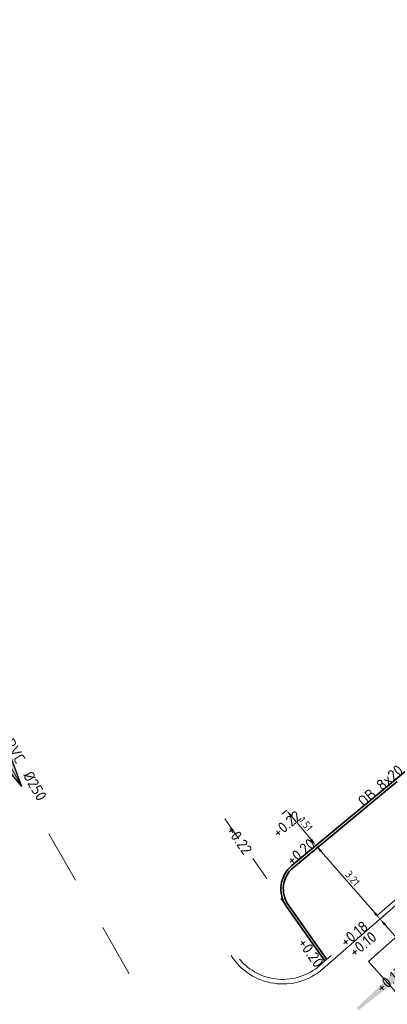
# Model space of a CAD drawing. Header units: metres. Extents: x 92403 to 95147, y 464428 to 465602.
# Tile 350 of 568: x 92995 to 93007, y 464967 to 465000. Entities that reach past the tile are written whole.
import ezdxf
from ezdxf.enums import TextEntityAlignment as Align

# ---------------------------------------------------------------- set-up
doc = ezdxf.new("R2010")
doc.units = ezdxf.units.M
for name, pattern in [('RI-GWA', [18.45, 6, -1.8, 1.75, -1.8, 1.75, -1.8, 1.75, -1.8]), ('VH-OPSLUITBAND_80X200', [14, 8, -2, 2, -2]), ('VH-TROTTOIRBAND', [15, 5, -2, 2, -2, 2, -2]), ('XX-HIDDEN', [4, 2, -2])]:
    doc.linetypes.add(name, pattern=pattern)
doc.layers.get('0').update_dxf_attribs({"linetype": 'CONTINUOUS'})
doc.layers.get('Defpoints').update_dxf_attribs({"linetype": 'CONTINUOUS'})
doc.layers.add('B-OI-RI-GWA_TRANSPORTLEIDING-G', color=7, linetype='RI-GWA', lineweight=18, true_color=0xff8400)
for name, color, linetype, lineweight in [('B-WE-RI-GWA_STROOMRICHTING-S', 30, 'CONTINUOUS', 25), ('N-RO-VH-MATERIAALGRENS-G', 7, 'XX-HIDDEN', 5), ('N-WE-GK-KISTDAM-G', 40, 'CONTINUOUS', 30), ('N-WE-VH-KANTOPSLUITING_OPSLUITBAND_80X200-G', 7, 'VH-OPSLUITBAND_80X200', 35), ('N-WE-VH-KANTOPSLUITING_TROTTOIRBAND-G', 7, 'VH-TROTTOIRBAND', 35), ('N-WE-VH-KANTOPSLUITING_TROTTOIRBAND_130 150-T18', 10, 'CONTINUOUS', 18), ('N-WE-VH-KANTOPSLUITING_VOORKANTBAND-G', 50, 'CONTINUOUS', 35), ('N-WE-VW-MARKERING-G', 7, 'CONTINUOUS', 0), ('X-XX-AL-HOOGTELABEL-T18', 7, 'CONTINUOUS', 18), ('X-XX-AL-M', 7, 'CONTINUOUS', 18)]:
    doc.layers.add(name, color=color, linetype=linetype, lineweight=lineweight)
doc.styles.add('NLCS-ISO', font='NLCS-ISO.ttf')
doc.styles.add('NLCS-ISO-M100-T25', font='NLCS-ISO.ttf', dxfattribs={"height": 0.25})
doc.styles.add('NLCS-ISO-M200-T18', font='NLCS-ISO.ttf', dxfattribs={"height": 0.36})
doc.dimstyles.new('NLCS-M100-T25-PIJL_L2_H1', dxfattribs={"dimscale": 0.1, "dimtxt": 2.5, "dimasz": 2.5, "dimexe": 2, "dimexo": 2, "dimgap": 0.7, "dimtad": 1, "dimzin": 0, "dimdsep": 46, "dimtxsty": 'NLCS-ISO-M100-T25', "dimcen": 0, "dimdle": 2, "dimclrd": 256, "dimclre": 256, "dimclrt": 256, "dimadec": 1, "dimazin": 0, "dimtfac": 1, "dimtdec": 3, "dimtofl": 0, "dimtmove": 0, "dimatfit": 3, "dimfxl": 2, "dimfxlon": 1, "dimtfillclr": 256, "dimtolj": 1, "dimtzin": 0, "dimlwd": -1, "dimlwe": -1, "dimarcsym": 0})

# ---------------------------------------------------------------- blocks, each defined once
blk = doc.blocks.new('*D191')
at = {"layer": 'Defpoints', "color": 0, "transparency": 16777216}
for p in [(93006.704, 464970.227), (93006.599, 464970.135), (93008.897, 464967.495)]:
    blk.add_point(p, dxfattribs=at)
at = {"layer": 'X-XX-AL-M', "transparency": 16777216}
for p, q in [((93006.704, 464970.227), (93006.855, 464970.358)), ((93008.839, 464967.776), (93006.869, 464970.038)), ((93009.003, 464967.587), (93009.154, 464967.718))]:
    blk.add_line(p, q, dxfattribs=at)
for points in [[(93006.9, 464970.065), (93006.837, 464970.011), (93006.704, 464970.227)], [(93008.87, 464967.803), (93008.807, 464967.748), (93009.003, 464967.587)]]:
    blk.add_solid(points, dxfattribs=at)
at = {"layer": 'X-XX-AL-M', "transparency": 16777216, "insert": (93008.001, 464969.035), "char_height": 0.25, "attachment_point": 5, "rotation": 311.0467, "style": 'NLCS-ISO-M100-T25'}
blk.add_mtext('\\A1;3.50', dxfattribs=at)
blk = doc.blocks.new('*D194')
at = {"layer": 'Defpoints', "color": 0, "transparency": 16777216}
for p in [(93004.598, 464972.646), (93004.598, 464972.646), (93006.704, 464970.227)]:
    blk.add_point(p, dxfattribs=at)
at = {"layer": 'X-XX-AL-M', "transparency": 16777216}
for p, q in [((93004.598, 464972.646), (93004.749, 464972.777)), ((93006.54, 464970.415), (93004.762, 464972.457)), ((93006.704, 464970.227), (93006.855, 464970.358))]:
    blk.add_line(p, q, dxfattribs=at)
for points in [[(93004.794, 464972.485), (93004.731, 464972.43), (93004.598, 464972.646)], [(93006.572, 464970.443), (93006.509, 464970.388), (93006.704, 464970.227)]]:
    blk.add_solid(points, dxfattribs=at)
at = {"layer": 'X-XX-AL-M', "transparency": 16777216, "insert": (93005.798, 464971.564), "char_height": 0.25, "attachment_point": 5, "rotation": 311.0467, "style": 'NLCS-ISO-M100-T25'}
blk.add_mtext('\\A1;3.21', dxfattribs=at)
blk = doc.blocks.new('*D195')
at = {"layer": 'Defpoints', "color": 0, "transparency": 16777216}
for p in [(93003.627, 464973.801), (93003.627, 464973.801), (93004.598, 464972.646)]:
    blk.add_point(p, dxfattribs=at)
at = {"layer": 'X-XX-AL-M', "transparency": 16777216}
for p, q in [((93003.627, 464973.801), (93003.474, 464973.672)), ((93004.437, 464972.837), (93003.788, 464973.609)), ((93004.598, 464972.646), (93004.445, 464972.517))]:
    blk.add_line(p, q, dxfattribs=at)
for points in [[(93003.82, 464973.636), (93003.756, 464973.583), (93003.627, 464973.801)], [(93004.469, 464972.864), (93004.405, 464972.81), (93004.598, 464972.646)]]:
    blk.add_solid(points, dxfattribs=at)
at = {"layer": 'X-XX-AL-M', "transparency": 16777216, "insert": (93004.262, 464973.349), "char_height": 0.25, "attachment_point": 5, "rotation": 310.0536, "style": 'NLCS-ISO-M100-T25'}
blk.add_mtext('\\A1;1.51', dxfattribs=at)
blk = doc.blocks.new('*U411')
at = {"ltscale": 0.1}
blk.add_hatch(color=256, dxfattribs=at).paths.add_polyline_path([(2.5, 0), (-2.5, -0.83), (-2.5, 0.83)])
at = {"ltscale": 0.1, "flags": 128}
blk.add_lwpolyline([(2.5, 0), (-2.5, -0.83), (-2.5, 0.83)], close=True, dxfattribs=at)
at = {"ltscale": 0.1, "style": 'NLCS-ISO'}
for tag, p in [('BOBL', (-68.5, 0)), ('MAT', (-1, 0.5))]:
    blk.add_attdef(tag, text='', height=1.8, dxfattribs=at).set_placement(p, align=Align.BOTTOM_RIGHT)
for tag, p in [('DIA', (1, 0.5)), ('BOBR', (66.84, 0))]:
    blk.add_attdef(tag, text='', height=1.8, dxfattribs=at).set_placement(p, align=Align.BOTTOM_LEFT)
blk.add_attdef('JVA', text='', height=1.8, dxfattribs=at).set_placement((0, -1), align=Align.TOP_CENTER)

msp = doc.modelspace()

# ---------------------------------------------------------------- hatches: boundary and pattern name
at = {"layer": 'N-WE-VW-MARKERING-G', "true_color": 0xffffff}
h = msp.add_hatch(color=7, dxfattribs=at)
h.dxf.hatch_style = 1
edge = h.paths.add_edge_path()
edge.add_arc((93042.908288, 464927.391248), 54.177823, 122.2202063, 127.2679208)
edge.add_line((93010.101291, 464970.506645), (93009.724203, 464970.178308))
edge.add_line((93009.724203, 464970.178308), (93005.997718, 464967.224666))
edge.add_line((93005.997718, 464967.224666), (93005.932051, 464967.300083))
edge.add_line((93005.932051, 464967.300083), (93009.394193, 464970.557317))
edge.add_line((93009.394193, 464970.557317), (93009.77128, 464970.885654))
edge.add_arc((93022.539666, 464953.6284), 21.467289, 113.5332204, 126.4971888, ccw=False)
edge.add_line((93013.968191, 464973.310227), (93014.022046, 464973.225967))

# ---------------------------------------------------------------- linework, layer by layer
at = {"layer": 'B-OI-RI-GWA_TRANSPORTLEIDING-G'}
msp.add_line((93002.339, 464961.664), (92986.992, 464988.387), dxfattribs=at)
at = {"layer": 'N-RO-VH-MATERIAALGRENS-G', "ltscale": 0.4, "flags": 128}
msp.add_lwpolyline([(93001.595649, 464973.521739), (93003.625305, 464970.641469)], dxfattribs=at)
at = {"layer": 'N-WE-GK-KISTDAM-G', "flags": 128}
msp.add_lwpolyline([(93007.319329, 464967.705974), (93051.741926, 465007.125389), (93051.773649, 465007.089639), (93096.591282, 465053.24079), (93135.514384, 465092.424358), (93134.410574, 465093.583487), (93095.449797, 465054.361918), (93050.625817, 465008.204306), (93050.65754, 465008.168556), (93006.323734, 464968.827932)], close=True, dxfattribs=at)
at = {"layer": 'N-WE-VH-KANTOPSLUITING_OPSLUITBAND_80X200-G', "flags": 128}
msp.add_lwpolyline([(93004.955826, 464968.892221), (93003.6907, 464970.687551, -0.391312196), (93003.855227, 464971.925471), (93014.060261, 464980.394058), (93017.194789, 464976.602714)], format="xyb", dxfattribs=at)
at = {"layer": 'N-WE-VH-KANTOPSLUITING_TROTTOIRBAND-G', "lineweight": 15}
msp.add_lwpolyline([(93037.776804, 465000.242112), (93040.788805, 464996.783622, -0.412053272), (93040.761263, 464996.361825, -0.004338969), (93034.611256, 464991.019786, -0.418814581), (93034.185285, 464991.056815), (93031.199239, 464994.668565), (93023.260953, 464988.105516), (93026.255742, 464984.483191, -0.414213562), (93026.215687, 464984.060822), (93023.730387, 464982.006078, -0.414213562), (93023.308018, 464982.046134), (93020.313229, 464985.668459), (93014.301711, 464980.698382), (93017.296501, 464977.076058, -0.414213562), (93017.256445, 464976.653689), (93016.821132, 464976.293789, -0.14843451), (93016.365573, 464976.103258, 0.146649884), (93010.376471, 464973.622937), (93004.717204, 464968.695306, -0.420325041), (93002.082144, 464968.904993)], format="xyb", dxfattribs=at)
at = {"layer": 'N-WE-VH-KANTOPSLUITING_VOORKANTBAND-G', "linetype": 'Continuous', "lineweight": 15}
msp.add_lwpolyline([(93001.806507, 464969.030296, 0.461182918), (93004.815705, 464968.58218), (93010.473125, 464973.508203, -0.14659411), (93016.380759, 464975.954028, 0.14843451), (93016.91671, 464976.178183), (93017.352024, 464976.538083, 0.414213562), (93017.412107, 464977.171636), (93014.512896, 464980.678355), (93020.293201, 464985.457274), (93023.192412, 464981.950555, 0.414213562), (93023.825966, 464981.890472), (93026.311265, 464983.945216, 0.414213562), (93026.371348, 464984.578769), (93023.472137, 464988.085488), (93031.179211, 464994.45738), (93034.069679, 464990.961237, 0.418814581), (93034.708636, 464990.905693, 0.004338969), (93040.860608, 464996.249439, 0.412053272), (93040.901921, 464996.882135), (93037.891349, 465000.338983)], format="xyb", dxfattribs=at)
at = {"layer": 'N-WE-VH-KANTOPSLUITING_VOORKANTBAND-G', "flags": 128}
msp.add_lwpolyline([(93004.890431, 464968.846139), (93003.625305, 464970.641469, -0.391312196), (93003.804139, 464971.987034), (93014.070849, 464980.506803), (93017.256445, 464976.653689)], format="xyb", dxfattribs=at)

# ---------------------------------------------------------------- block references
at = {"layer": 'B-WE-RI-GWA_STROOMRICHTING-S', "xscale": 0.2, "yscale": 0.2, "zscale": 0.2, "rotation": 299.8687207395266}
msp.add_blockref('*U411', (92994.6655, 464975.0255), dxfattribs=at).add_auto_attribs({'MAT': 'PVC', 'DIA': '%%c250', 'BOBL': '-1,35', 'BOBR': '-1,40'})

# ---------------------------------------------------------------- texts
at = {"layer": 'N-WE-VH-KANTOPSLUITING_TROTTOIRBAND_130 150-T18', "insert": (93005.931165, 464974.16815), "char_height": 0.36, "width": 4.66934953, "attachment_point": 1, "rotation": 41.0568658, "style": 'NLCS-ISO-M200-T18'}
msp.add_mtext('OB 8x20', dxfattribs=at)
at = {"layer": 'X-XX-AL-HOOGTELABEL-T18', "char_height": 0.36, "width": 4.66934953, "attachment_point": 1, "style": 'NLCS-ISO-M200-T18'}
for s, insert, rotation in [('+0.22', (93003.121514, 464973.154186), 39.9308024), ('+0.22', (93001.927221, 464973.357125), 305.0585299), ('+0.20', (93003.578636, 464972.240542), 39.9308024), ('+0.18', (93005.349769, 464969.565101), 38.8957064), ('+0.10', (93005.6428, 464969.234174), 38.8957064), ('+0.20', (93004.27782, 464969.649242), 305.0585299), ('+0.13', (93006.533625, 464968.059989), 38.8957064)]:
    msp.add_mtext(s, dxfattribs=dict(at, insert=insert, rotation=rotation))

# ---------------------------------------------------------------- dimensions: what is measured, and where the dimension line sits
at = {"layer": 'X-XX-AL-M'}
for p1, p2, distance, picture, middle in [((93004.597993, 464972.645809), (93003.626965, 464973.800838), 0, '*D195', (93004.26174, 464973.348807)), ((93006.704374, 464970.22668), (93004.597993, 464972.645809), 0, '*D194', (93005.798247, 464971.564296)), ((93008.897264, 464967.495235), (93006.598905, 464970.134846), -0.139847, '*D191', (93008.000618, 464969.034926))]:
    dim = msp.add_aligned_dim(p1=p1, p2=p2, distance=distance, dimstyle='NLCS-M100-T25-PIJL_L2_H1', dxfattribs=at)
    dim.commit()
    dim.dimension.update_dxf_attribs({"geometry": picture, "text_midpoint": middle})

doc.saveas('drawing.dxf')
